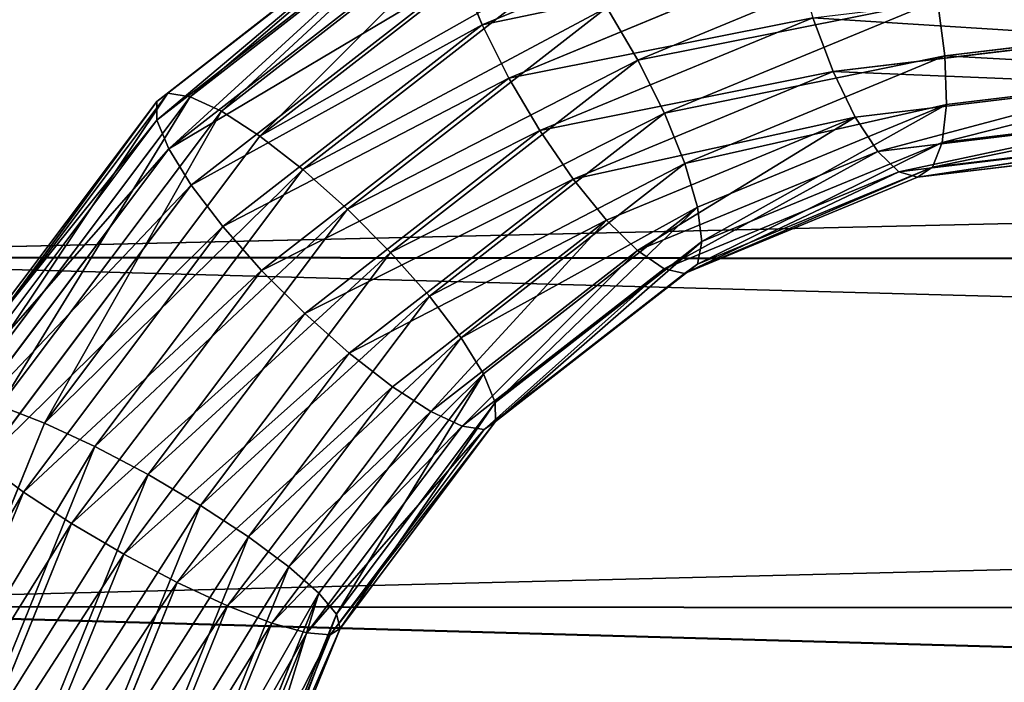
# Model space of a CAD drawing. Extents: x 219 to 498, y 110 to 382.
# Tile 377 of 656: x 230.509 to 231.137, y 246.259 to 246.682. Entities that reach past the tile are written whole.
import ezdxf

# ---------------------------------------------------------------- set-up
doc = ezdxf.new("R2010")
doc.units = 0
doc.header["$MEASUREMENT"] = 0
doc.layers.get('0').update_dxf_attribs({"color": 144, "linetype": 'CONTINUOUS'})
doc.layers.add('VOILE', color=134, linetype='CONTINUOUS')

# ---------------------------------------------------------------- blocks, each defined once
blk = doc.blocks.new('GROUPE_6')
at = {"color": 251}
for p, q in [((16.00553, 1.69953, 2.96286), (7.45625, 1.70397, 0.44563)), ((16.00553, 1.69921, 5.15707), (7.45625, 1.70365, 2.63984)), ((16.00553, 1.47678, 2.89525), (7.45625, 1.48122, 0.37802)), ((16.00553, 1.47643, 5.22462), (7.45625, 1.48087, 2.70738))]:
    blk.add_line(p, q, dxfattribs=at)
mesh = blk.add_polyface(dxfattribs=at)
corners = [(16.00553, 1.90482, 3.07263), (7.45625, 1.70397, 0.44563), (7.45625, 1.90926, 0.5554), (16.00553, 1.69953, 2.96286)]
mesh.append_faces([[corners[k] for k in face] for face in [(0, 1, 2), (1, 0, 3)]], dxfattribs={"vtx0": -1, "color": 251})
mesh = blk.add_polyface(dxfattribs=at)
corners = [(16.00553, 1.69921, 5.15707), (7.45625, 1.90897, 2.53014), (7.45625, 1.70365, 2.63984), (16.00553, 1.90453, 5.04737)]
mesh.append_faces([[corners[k] for k in face] for face in [(0, 1, 2), (1, 0, 3)]], dxfattribs={"vtx0": -1, "color": 251})
mesh = blk.add_polyface(dxfattribs=at)
corners = [(16.00553, 1.69953, 2.96286), (7.45625, 1.48122, 0.37802), (7.45625, 1.70397, 0.44563), (16.00553, 1.47678, 2.89525)]
mesh.append_faces([[corners[k] for k in face] for face in [(0, 1, 2), (1, 0, 3)]], dxfattribs={"vtx0": -1, "color": 251})
mesh = blk.add_polyface(dxfattribs=at)
corners = [(16.00553, 1.47643, 5.22462), (7.45625, 1.70365, 2.63984), (7.45625, 1.48087, 2.70738), (16.00553, 1.69921, 5.15707)]
mesh.append_faces([[corners[k] for k in face] for face in [(0, 1, 2), (1, 0, 3)]], dxfattribs={"vtx0": -1, "color": 251})
mesh = blk.add_polyface(dxfattribs=at)
corners = [(7.45625, 1.48122, 0.37802), (16.00553, 1.24511, 2.8724), (7.45625, 1.24955, 0.35517), (16.00553, 1.47678, 2.89525)]
mesh.append_faces([[corners[k] for k in face] for face in [(0, 1, 2), (1, 0, 3)]], dxfattribs={"vtx0": -1, "color": 251})
mesh = blk.add_polyface(dxfattribs=at)
corners = [(16.00553, 1.24476, 5.2474), (7.45625, 1.48087, 2.70738), (7.45625, 1.2492, 2.73017), (16.00553, 1.47643, 5.22462)]
mesh.append_faces([[corners[k] for k in face] for face in [(0, 1, 2), (1, 0, 3)]], dxfattribs={"vtx0": -1, "color": 251})
blk = doc.blocks.new('GROUPE_15')
for p, q in [((0.31291, 0.95477, 0.02512), (0.28125, 1.19526, 0.02512)), ((0.31291, 0.95477, 0.34988), (0.28125, 1.19526, 0.34988)), ((0.35074, 0.96491, 0.05492), (0.32008, 1.19781, 0.05492)), ((0.35074, 0.96491, 0.32008), (0.32008, 1.19781, 0.32008)), ((0.37977, 0.97269, 0.09375), (0.34988, 1.19976, 0.09375)), ((0.37977, 0.97269, 0.28125), (0.34988, 1.19976, 0.28125)), ((0.39802, 0.97758, 0.23603), (0.36861, 1.20099, 0.23603)), ((0.39802, 0.97758, 0.13897), (0.36861, 1.20099, 0.13897)), ((0.40425, 0.97925, 0.1875), (0.375, 1.20141, 0.1875)), ((0.40425, 0.97925, 0.1875), (0.39802, 0.97758, 0.13897)), ((0.39802, 0.97758, 0.23603), (0.40425, 0.97925, 0.1875)), ((0.48526, 0.78368, 0.1875), (0.40425, 0.97925, 0.1875)), ((0.37977, 0.97269, 0.09375), (0.35074, 0.96491, 0.05492)), ((0.35074, 0.96491, 0.32008), (0.37977, 0.97269, 0.28125)), ((0.39802, 0.97758, 0.13897), (0.37977, 0.97269, 0.09375)), ((0.37977, 0.97269, 0.28125), (0.39802, 0.97758, 0.23603)), ((0.46331, 0.77101, 0.09375), (0.37977, 0.97269, 0.09375)), ((0.46331, 0.77101, 0.28125), (0.37977, 0.97269, 0.28125)), ((0.47967, 0.78045, 0.13897), (0.39802, 0.97758, 0.13897)), ((0.47967, 0.78045, 0.23603), (0.39802, 0.97758, 0.23603)), ((0.35074, 0.96491, 0.05492), (0.31291, 0.95477, 0.02512)), ((0.31291, 0.95477, 0.34988), (0.35074, 0.96491, 0.32008)), ((0.43729, 0.75598, 0.05492), (0.35074, 0.96491, 0.05492)), ((0.43729, 0.75598, 0.32008), (0.35074, 0.96491, 0.32008)), ((0.31291, 0.95477, 0.02512), (0.26885, 0.94297, 0.00639)), ((0.26885, 0.94297, 0.36861), (0.31291, 0.95477, 0.34988)), ((0.40337, 0.7364, 0.02512), (0.31291, 0.95477, 0.02512)), ((0.40337, 0.7364, 0.34988), (0.31291, 0.95477, 0.34988)), ((0.36386, 0.71359, 0.00639), (0.26885, 0.94297, 0.00639)), ((0.36386, 0.71359, 0.36861), (0.26885, 0.94297, 0.36861)), ((0.22157, 0.9303), (0.32147, 0.68912)), ((0.32147, 0.68912, 0.375), (0.22157, 0.9303, 0.375)), ((0.27908, 0.66464, 0.00639), (0.17429, 0.91763, 0.00639)), ((0.47967, 0.78045, 0.13897), (0.46331, 0.77101, 0.09375)), ((0.46331, 0.77101, 0.28125), (0.47967, 0.78045, 0.23603)), ((0.48526, 0.78368, 0.1875), (0.47967, 0.78045, 0.13897)), ((0.47967, 0.78045, 0.23603), (0.48526, 0.78368, 0.1875)), ((0.60956, 0.61118, 0.13897), (0.47967, 0.78045, 0.13897)), ((0.60956, 0.61118, 0.23603), (0.47967, 0.78045, 0.23603)), ((0.61412, 0.61574, 0.1875), (0.48526, 0.78368, 0.1875)), ((0.46331, 0.77101, 0.09375), (0.43729, 0.75598, 0.05492)), ((0.43729, 0.75598, 0.32008), (0.46331, 0.77101, 0.28125)), ((0.5962, 0.59782, 0.09375), (0.46331, 0.77101, 0.09375)), ((0.5962, 0.59782, 0.28125), (0.46331, 0.77101, 0.28125)), ((0.40337, 0.7364, 0.34988), (0.43729, 0.75598, 0.32008)), ((0.43729, 0.75598, 0.05492), (0.40337, 0.7364, 0.02512)), ((0.57495, 0.57657, 0.05492), (0.43729, 0.75598, 0.05492)), ((0.57495, 0.57657, 0.32008), (0.43729, 0.75598, 0.32008)), ((0.40337, 0.7364, 0.02512), (0.36386, 0.71359, 0.00639)), ((0.36386, 0.71359, 0.36861), (0.40337, 0.7364, 0.34988)), ((0.54726, 0.54887, 0.02512), (0.40337, 0.7364, 0.02512)), ((0.54726, 0.54887, 0.34988), (0.40337, 0.7364, 0.34988)), ((0.36386, 0.71359, 0.00639), (0.32147, 0.68912)), ((0.32147, 0.68912, 0.375), (0.36386, 0.71359, 0.36861)), ((0.515, 0.51662, 0.00639), (0.36386, 0.71359, 0.00639)), ((0.515, 0.51662, 0.36861), (0.36386, 0.71359, 0.36861)), ((0.27908, 0.66464, 0.36861), (0.32147, 0.68912, 0.375)), ((0.32147, 0.68912), (0.27908, 0.66464, 0.00639)), ((0.32147, 0.68912), (0.48039, 0.48201)), ((0.48039, 0.48201, 0.375), (0.32147, 0.68912, 0.375)), ((0.27908, 0.66464, 0.00639), (0.23958, 0.64184, 0.02512)), ((0.44578, 0.4474, 0.00639), (0.27908, 0.66464, 0.00639)), ((0.44578, 0.4474, 0.36861), (0.27908, 0.66464, 0.36861)), ((0.41353, 0.41515, 0.02512), (0.23958, 0.64184, 0.02512)), ((0.41353, 0.41515, 0.34988), (0.23958, 0.64184, 0.34988)), ((0.38583, 0.38745, 0.05492), (0.20566, 0.62225, 0.05492)), ((0.38583, 0.38745, 0.32008), (0.20566, 0.62225, 0.32008)), ((0.61412, 0.61574, 0.1875), (0.60956, 0.61118, 0.13897)), ((0.60956, 0.61118, 0.23603), (0.61412, 0.61574, 0.1875)), ((0.78206, 0.48687, 0.1875), (0.61412, 0.61574, 0.1875)), ((0.36458, 0.3662, 0.09375), (0.17964, 0.60723, 0.09375)), ((0.36458, 0.3662, 0.28125), (0.17964, 0.60723, 0.28125)), ((0.60956, 0.61118, 0.13897), (0.5962, 0.59782, 0.09375)), ((0.5962, 0.59782, 0.28125), (0.60956, 0.61118, 0.23603)), ((0.77884, 0.48129, 0.13897), (0.60956, 0.61118, 0.13897)), ((0.77884, 0.48129, 0.23603), (0.60956, 0.61118, 0.23603)), ((0.35122, 0.35284, 0.23603), (0.16327, 0.59778, 0.23603)), ((0.35122, 0.35284, 0.13897), (0.16327, 0.59778, 0.13897)), ((0.5962, 0.59782, 0.09375), (0.57495, 0.57657, 0.05492)), ((0.57495, 0.57657, 0.32008), (0.5962, 0.59782, 0.28125)), ((0.76939, 0.46493, 0.09375), (0.5962, 0.59782, 0.09375)), ((0.76939, 0.46493, 0.28125), (0.5962, 0.59782, 0.28125)), ((0.34667, 0.34828, 0.1875), (0.15769, 0.59456, 0.1875)), ((0.57495, 0.57657, 0.05492), (0.54726, 0.54887, 0.02512)), ((0.54726, 0.54887, 0.34988), (0.57495, 0.57657, 0.32008)), ((0.75436, 0.4389, 0.32008), (0.57495, 0.57657, 0.32008)), ((0.75436, 0.4389, 0.05492), (0.57495, 0.57657, 0.05492)), ((0.515, 0.51662, 0.36861), (0.54726, 0.54887, 0.34988)), ((0.54726, 0.54887, 0.02512), (0.515, 0.51662, 0.00639)), ((0.73478, 0.40498, 0.34988), (0.54726, 0.54887, 0.34988)), ((0.73478, 0.40498, 0.02512), (0.54726, 0.54887, 0.02512)), ((0.515, 0.51662, 0.00639), (0.48039, 0.48201)), ((0.48039, 0.48201, 0.375), (0.515, 0.51662, 0.36861)), ((0.71197, 0.36548, 0.36861), (0.515, 0.51662, 0.36861)), ((0.71197, 0.36548, 0.00639), (0.515, 0.51662, 0.00639)), ((0.78206, 0.48687, 0.1875), (0.77884, 0.48129, 0.13897)), ((0.77884, 0.48129, 0.23603), (0.78206, 0.48687, 0.1875)), ((0.97763, 0.40587, 0.1875), (0.78206, 0.48687, 0.1875)), ((0.44578, 0.4474, 0.36861), (0.48039, 0.48201, 0.375)), ((0.48039, 0.48201), (0.44578, 0.4474, 0.00639)), ((0.6875, 0.32309, 0.375), (0.48039, 0.48201, 0.375)), ((0.48039, 0.48201), (0.6875, 0.32309)), ((0.77884, 0.48129, 0.13897), (0.76939, 0.46493, 0.09375)), ((0.76939, 0.46493, 0.28125), (0.77884, 0.48129, 0.23603)), ((0.97596, 0.39964, 0.23603), (0.77884, 0.48129, 0.23603)), ((0.97596, 0.39964, 0.13897), (0.77884, 0.48129, 0.13897)), ((0.75436, 0.4389, 0.32008), (0.76939, 0.46493, 0.28125)), ((0.76939, 0.46493, 0.09375), (0.75436, 0.4389, 0.05492)), ((0.97107, 0.38139, 0.28125), (0.76939, 0.46493, 0.28125)), ((0.97107, 0.38139, 0.09375), (0.76939, 0.46493, 0.09375)), ((0.44578, 0.4474, 0.00639), (0.41353, 0.41515, 0.02512)), ((0.41353, 0.41515, 0.34988), (0.44578, 0.4474, 0.36861)), ((0.66303, 0.2807, 0.36861), (0.44578, 0.4474, 0.36861)), ((0.66303, 0.2807, 0.00639), (0.44578, 0.4474, 0.00639)), ((0.73478, 0.40498, 0.34988), (0.75436, 0.4389, 0.32008)), ((0.75436, 0.4389, 0.05492), (0.73478, 0.40498, 0.02512)), ((0.96329, 0.35236, 0.05492), (0.75436, 0.4389, 0.05492)), ((0.96329, 0.35236, 0.32008), (0.75436, 0.4389, 0.32008)), ((0.38583, 0.38745, 0.32008), (0.41353, 0.41515, 0.34988)), ((0.41353, 0.41515, 0.02512), (0.38583, 0.38745, 0.05492)), ((0.64022, 0.2412, 0.02512), (0.41353, 0.41515, 0.02512)), ((0.64022, 0.2412, 0.34988), (0.41353, 0.41515, 0.34988)), ((0.73478, 0.40498, 0.02512), (0.71197, 0.36548, 0.00639)), ((0.71197, 0.36548, 0.36861), (0.73478, 0.40498, 0.34988)), ((0.95315, 0.31453, 0.02512), (0.73478, 0.40498, 0.02512)), ((0.95315, 0.31453, 0.34988), (0.73478, 0.40498, 0.34988)), ((0.36458, 0.3662, 0.28125), (0.38583, 0.38745, 0.32008)), ((0.38583, 0.38745, 0.05492), (0.36458, 0.3662, 0.09375)), ((0.62064, 0.20728, 0.32008), (0.38583, 0.38745, 0.32008)), ((0.62064, 0.20728, 0.05492), (0.38583, 0.38745, 0.05492)), ((0.35122, 0.35284, 0.23603), (0.36458, 0.3662, 0.28125)), ((0.36458, 0.3662, 0.09375), (0.35122, 0.35284, 0.13897)), ((0.60561, 0.18125, 0.28125), (0.36458, 0.3662, 0.28125)), ((0.60561, 0.18125, 0.09375), (0.36458, 0.3662, 0.09375)), ((0.71197, 0.36548, 0.00639), (0.6875, 0.32309)), ((0.6875, 0.32309, 0.375), (0.71197, 0.36548, 0.36861)), ((0.94135, 0.27047, 0.00639), (0.71197, 0.36548, 0.00639)), ((0.94135, 0.27047, 0.36861), (0.71197, 0.36548, 0.36861)), ((0.35122, 0.35284, 0.13897), (0.34667, 0.34828, 0.1875)), ((0.34667, 0.34828, 0.1875), (0.35122, 0.35284, 0.23603)), ((0.59616, 0.16489, 0.23603), (0.35122, 0.35284, 0.23603)), ((0.59616, 0.16489, 0.13897), (0.35122, 0.35284, 0.13897)), ((0.59294, 0.15931, 0.1875), (0.34667, 0.34828, 0.1875)), ((0.66303, 0.2807, 0.36861), (0.6875, 0.32309, 0.375)), ((0.6875, 0.32309), (0.66303, 0.2807, 0.00639)), ((0.6875, 0.32309), (0.92868, 0.22319)), ((0.92868, 0.22319, 0.375), (0.6875, 0.32309, 0.375)), ((0.64022, 0.2412, 0.34988), (0.66303, 0.2807, 0.36861)), ((0.66303, 0.2807, 0.00639), (0.64022, 0.2412, 0.02512)), ((0.91601, 0.17591, 0.36861), (0.66303, 0.2807, 0.36861)), ((0.91601, 0.17591, 0.00639), (0.66303, 0.2807, 0.00639)), ((0.62064, 0.20728, 0.32008), (0.64022, 0.2412, 0.34988)), ((0.90421, 0.13186, 0.34988), (0.64022, 0.2412, 0.34988)), ((0.60561, 0.18125, 0.28125), (0.62064, 0.20728, 0.32008)), ((0.89407, 0.09402, 0.32008), (0.62064, 0.20728, 0.32008))]:
    blk.add_line(p, q)
mesh = blk.add_polyface()
corners = [(0.28125, 1.19526, 0.02512), (0.26885, 0.94297, 0.00639), (0.23603, 1.1923, 0.00639), (0.31291, 0.95477, 0.02512)]
mesh.append_faces([[corners[k] for k in face] for face in [(0, 1, 2), (1, 0, 3)]], dxfattribs={"vtx0": -1})
mesh = blk.add_polyface()
corners = [(0.26885, 0.94297, 0.36861), (0.28125, 1.19526, 0.34988), (0.23603, 1.1923, 0.36861), (0.31291, 0.95477, 0.34988)]
mesh.append_faces([[corners[k] for k in face] for face in [(0, 1, 2), (1, 0, 3)]], dxfattribs={"vtx0": -1})
mesh = blk.add_polyface()
corners = [(0.32008, 1.19781, 0.05492), (0.31291, 0.95477, 0.02512), (0.28125, 1.19526, 0.02512), (0.35074, 0.96491, 0.05492)]
mesh.append_faces([[corners[k] for k in face] for face in [(0, 1, 2), (1, 0, 3)]], dxfattribs={"vtx0": -1})
mesh = blk.add_polyface()
corners = [(0.31291, 0.95477, 0.34988), (0.32008, 1.19781, 0.32008), (0.28125, 1.19526, 0.34988), (0.35074, 0.96491, 0.32008)]
mesh.append_faces([[corners[k] for k in face] for face in [(0, 1, 2), (1, 0, 3)]], dxfattribs={"vtx0": -1})
mesh = blk.add_polyface()
corners = [(0.32008, 1.19781, 0.05492), (0.37977, 0.97269, 0.09375), (0.35074, 0.96491, 0.05492), (0.34988, 1.19976, 0.09375)]
mesh.append_faces([[corners[k] for k in face] for face in [(0, 1, 2), (1, 0, 3)]], dxfattribs={"vtx0": -1})
mesh = blk.add_polyface()
corners = [(0.37977, 0.97269, 0.28125), (0.32008, 1.19781, 0.32008), (0.35074, 0.96491, 0.32008), (0.34988, 1.19976, 0.28125)]
mesh.append_faces([[corners[k] for k in face] for face in [(0, 1, 2), (1, 0, 3)]], dxfattribs={"vtx0": -1})
mesh = blk.add_polyface()
corners = [(0.39802, 0.97758, 0.23603), (0.34988, 1.19976, 0.28125), (0.37977, 0.97269, 0.28125), (0.36861, 1.20099, 0.23603)]
mesh.append_faces([[corners[k] for k in face] for face in [(0, 1, 2), (1, 0, 3)]], dxfattribs={"vtx0": -1})
mesh = blk.add_polyface()
corners = [(0.34988, 1.19976, 0.09375), (0.39802, 0.97758, 0.13897), (0.37977, 0.97269, 0.09375), (0.36861, 1.20099, 0.13897)]
mesh.append_faces([[corners[k] for k in face] for face in [(0, 1, 2), (1, 0, 3)]], dxfattribs={"vtx0": -1})
mesh = blk.add_polyface()
corners = [(0.36861, 1.20099, 0.13897), (0.40425, 0.97925, 0.1875), (0.39802, 0.97758, 0.13897), (0.375, 1.20141, 0.1875)]
mesh.append_faces([[corners[k] for k in face] for face in [(0, 1, 2), (1, 0, 3)]], dxfattribs={"vtx0": -1})
mesh = blk.add_polyface()
corners = [(0.40425, 0.97925, 0.1875), (0.36861, 1.20099, 0.23603), (0.39802, 0.97758, 0.23603), (0.375, 1.20141, 0.1875)]
mesh.append_faces([[corners[k] for k in face] for face in [(0, 1, 2), (1, 0, 3)]], dxfattribs={"vtx0": -1})
mesh = blk.add_polyface()
corners = [(0.39802, 0.97758, 0.13897), (0.48526, 0.78368, 0.1875), (0.47967, 0.78045, 0.13897), (0.40425, 0.97925, 0.1875)]
mesh.append_faces([[corners[k] for k in face] for face in [(0, 1, 2), (1, 0, 3)]], dxfattribs={"vtx0": -1})
mesh = blk.add_polyface()
corners = [(0.48526, 0.78368, 0.1875), (0.39802, 0.97758, 0.23603), (0.47967, 0.78045, 0.23603), (0.40425, 0.97925, 0.1875)]
mesh.append_faces([[corners[k] for k in face] for face in [(0, 1, 2), (1, 0, 3)]], dxfattribs={"vtx0": -1})
mesh = blk.add_polyface()
corners = [(0.35074, 0.96491, 0.05492), (0.46331, 0.77101, 0.09375), (0.43729, 0.75598, 0.05492), (0.37977, 0.97269, 0.09375)]
mesh.append_faces([[corners[k] for k in face] for face in [(0, 1, 2), (1, 0, 3)]], dxfattribs={"vtx0": -1})
mesh = blk.add_polyface()
corners = [(0.46331, 0.77101, 0.28125), (0.35074, 0.96491, 0.32008), (0.43729, 0.75598, 0.32008), (0.37977, 0.97269, 0.28125)]
mesh.append_faces([[corners[k] for k in face] for face in [(0, 1, 2), (1, 0, 3)]], dxfattribs={"vtx0": -1})
mesh = blk.add_polyface()
corners = [(0.37977, 0.97269, 0.09375), (0.47967, 0.78045, 0.13897), (0.46331, 0.77101, 0.09375), (0.39802, 0.97758, 0.13897)]
mesh.append_faces([[corners[k] for k in face] for face in [(0, 1, 2), (1, 0, 3)]], dxfattribs={"vtx0": -1})
mesh = blk.add_polyface()
corners = [(0.47967, 0.78045, 0.23603), (0.37977, 0.97269, 0.28125), (0.46331, 0.77101, 0.28125), (0.39802, 0.97758, 0.23603)]
mesh.append_faces([[corners[k] for k in face] for face in [(0, 1, 2), (1, 0, 3)]], dxfattribs={"vtx0": -1})
mesh = blk.add_polyface()
corners = [(0.35074, 0.96491, 0.05492), (0.40337, 0.7364, 0.02512), (0.31291, 0.95477, 0.02512), (0.43729, 0.75598, 0.05492)]
mesh.append_faces([[corners[k] for k in face] for face in [(0, 1, 2), (1, 0, 3)]], dxfattribs={"vtx0": -1})
mesh = blk.add_polyface()
corners = [(0.40337, 0.7364, 0.34988), (0.35074, 0.96491, 0.32008), (0.31291, 0.95477, 0.34988), (0.43729, 0.75598, 0.32008)]
mesh.append_faces([[corners[k] for k in face] for face in [(0, 1, 2), (1, 0, 3)]], dxfattribs={"vtx0": -1})
mesh = blk.add_polyface()
corners = [(0.31291, 0.95477, 0.02512), (0.36386, 0.71359, 0.00639), (0.26885, 0.94297, 0.00639), (0.40337, 0.7364, 0.02512)]
mesh.append_faces([[corners[k] for k in face] for face in [(0, 1, 2), (1, 0, 3)]], dxfattribs={"vtx0": -1})
mesh = blk.add_polyface()
corners = [(0.36386, 0.71359, 0.36861), (0.31291, 0.95477, 0.34988), (0.26885, 0.94297, 0.36861), (0.40337, 0.7364, 0.34988)]
mesh.append_faces([[corners[k] for k in face] for face in [(0, 1, 2), (1, 0, 3)]], dxfattribs={"vtx0": -1})
mesh = blk.add_polyface()
corners = [(0.26885, 0.94297, 0.00639), (0.32147, 0.68912), (0.22157, 0.9303), (0.36386, 0.71359, 0.00639)]
mesh.append_faces([[corners[k] for k in face] for face in [(0, 1, 2), (1, 0, 3)]], dxfattribs={"vtx0": -1})
mesh = blk.add_polyface()
corners = [(0.32147, 0.68912, 0.375), (0.26885, 0.94297, 0.36861), (0.22157, 0.9303, 0.375), (0.36386, 0.71359, 0.36861)]
mesh.append_faces([[corners[k] for k in face] for face in [(0, 1, 2), (1, 0, 3)]], dxfattribs={"vtx0": -1})
mesh = blk.add_polyface()
corners = [(0.22157, 0.9303), (0.27908, 0.66464, 0.00639), (0.17429, 0.91763, 0.00639), (0.32147, 0.68912)]
mesh.append_faces([[corners[k] for k in face] for face in [(0, 1, 2), (1, 0, 3)]], dxfattribs={"vtx0": -1})
mesh = blk.add_polyface()
corners = [(0.27908, 0.66464, 0.36861), (0.22157, 0.9303, 0.375), (0.17429, 0.91763, 0.36861), (0.32147, 0.68912, 0.375)]
mesh.append_faces([[corners[k] for k in face] for face in [(0, 1, 2), (1, 0, 3)]], dxfattribs={"vtx0": -1})
mesh = blk.add_polyface()
corners = [(0.17429, 0.91763, 0.00639), (0.23958, 0.64184, 0.02512), (0.13024, 0.90583, 0.02512), (0.27908, 0.66464, 0.00639)]
mesh.append_faces([[corners[k] for k in face] for face in [(0, 1, 2), (1, 0, 3)]], dxfattribs={"vtx0": -1})
mesh = blk.add_polyface()
corners = [(0.60956, 0.61118, 0.23603), (0.46331, 0.77101, 0.28125), (0.5962, 0.59782, 0.28125), (0.47967, 0.78045, 0.23603)]
mesh.append_faces([[corners[k] for k in face] for face in [(0, 1, 2), (1, 0, 3)]], dxfattribs={"vtx0": -1})
mesh = blk.add_polyface()
corners = [(0.46331, 0.77101, 0.09375), (0.60956, 0.61118, 0.13897), (0.5962, 0.59782, 0.09375), (0.47967, 0.78045, 0.13897)]
mesh.append_faces([[corners[k] for k in face] for face in [(0, 1, 2), (1, 0, 3)]], dxfattribs={"vtx0": -1})
mesh = blk.add_polyface()
corners = [(0.47967, 0.78045, 0.13897), (0.61412, 0.61574, 0.1875), (0.60956, 0.61118, 0.13897), (0.48526, 0.78368, 0.1875)]
mesh.append_faces([[corners[k] for k in face] for face in [(0, 1, 2), (1, 0, 3)]], dxfattribs={"vtx0": -1})
mesh = blk.add_polyface()
corners = [(0.61412, 0.61574, 0.1875), (0.47967, 0.78045, 0.23603), (0.60956, 0.61118, 0.23603), (0.48526, 0.78368, 0.1875)]
mesh.append_faces([[corners[k] for k in face] for face in [(0, 1, 2), (1, 0, 3)]], dxfattribs={"vtx0": -1})
mesh = blk.add_polyface()
corners = [(0.43729, 0.75598, 0.05492), (0.5962, 0.59782, 0.09375), (0.57495, 0.57657, 0.05492), (0.46331, 0.77101, 0.09375)]
mesh.append_faces([[corners[k] for k in face] for face in [(0, 1, 2), (1, 0, 3)]], dxfattribs={"vtx0": -1})
mesh = blk.add_polyface()
corners = [(0.5962, 0.59782, 0.28125), (0.43729, 0.75598, 0.32008), (0.57495, 0.57657, 0.32008), (0.46331, 0.77101, 0.28125)]
mesh.append_faces([[corners[k] for k in face] for face in [(0, 1, 2), (1, 0, 3)]], dxfattribs={"vtx0": -1})
mesh = blk.add_polyface()
corners = [(0.54726, 0.54887, 0.34988), (0.43729, 0.75598, 0.32008), (0.40337, 0.7364, 0.34988), (0.57495, 0.57657, 0.32008)]
mesh.append_faces([[corners[k] for k in face] for face in [(0, 1, 2), (1, 0, 3)]], dxfattribs={"vtx0": -1})
mesh = blk.add_polyface()
corners = [(0.43729, 0.75598, 0.05492), (0.54726, 0.54887, 0.02512), (0.40337, 0.7364, 0.02512), (0.57495, 0.57657, 0.05492)]
mesh.append_faces([[corners[k] for k in face] for face in [(0, 1, 2), (1, 0, 3)]], dxfattribs={"vtx0": -1})
mesh = blk.add_polyface()
corners = [(0.40337, 0.7364, 0.02512), (0.515, 0.51662, 0.00639), (0.36386, 0.71359, 0.00639), (0.54726, 0.54887, 0.02512)]
mesh.append_faces([[corners[k] for k in face] for face in [(0, 1, 2), (1, 0, 3)]], dxfattribs={"vtx0": -1})
mesh = blk.add_polyface()
corners = [(0.515, 0.51662, 0.36861), (0.40337, 0.7364, 0.34988), (0.36386, 0.71359, 0.36861), (0.54726, 0.54887, 0.34988)]
mesh.append_faces([[corners[k] for k in face] for face in [(0, 1, 2), (1, 0, 3)]], dxfattribs={"vtx0": -1})
mesh = blk.add_polyface()
corners = [(0.36386, 0.71359, 0.00639), (0.48039, 0.48201), (0.32147, 0.68912), (0.515, 0.51662, 0.00639)]
mesh.append_faces([[corners[k] for k in face] for face in [(0, 1, 2), (1, 0, 3)]], dxfattribs={"vtx0": -1})
mesh = blk.add_polyface()
corners = [(0.48039, 0.48201, 0.375), (0.36386, 0.71359, 0.36861), (0.32147, 0.68912, 0.375), (0.515, 0.51662, 0.36861)]
mesh.append_faces([[corners[k] for k in face] for face in [(0, 1, 2), (1, 0, 3)]], dxfattribs={"vtx0": -1})
mesh = blk.add_polyface()
corners = [(0.44578, 0.4474, 0.36861), (0.32147, 0.68912, 0.375), (0.27908, 0.66464, 0.36861), (0.48039, 0.48201, 0.375)]
mesh.append_faces([[corners[k] for k in face] for face in [(0, 1, 2), (1, 0, 3)]], dxfattribs={"vtx0": -1})
mesh = blk.add_polyface()
corners = [(0.32147, 0.68912), (0.44578, 0.4474, 0.00639), (0.27908, 0.66464, 0.00639), (0.48039, 0.48201)]
mesh.append_faces([[corners[k] for k in face] for face in [(0, 1, 2), (1, 0, 3)]], dxfattribs={"vtx0": -1})
mesh = blk.add_polyface()
corners = [(0.27908, 0.66464, 0.00639), (0.41353, 0.41515, 0.02512), (0.23958, 0.64184, 0.02512), (0.44578, 0.4474, 0.00639)]
mesh.append_faces([[corners[k] for k in face] for face in [(0, 1, 2), (1, 0, 3)]], dxfattribs={"vtx0": -1})
mesh = blk.add_polyface()
corners = [(0.41353, 0.41515, 0.34988), (0.27908, 0.66464, 0.36861), (0.23958, 0.64184, 0.34988), (0.44578, 0.4474, 0.36861)]
mesh.append_faces([[corners[k] for k in face] for face in [(0, 1, 2), (1, 0, 3)]], dxfattribs={"vtx0": -1})
mesh = blk.add_polyface()
corners = [(0.23958, 0.64184, 0.02512), (0.38583, 0.38745, 0.05492), (0.20566, 0.62225, 0.05492), (0.41353, 0.41515, 0.02512)]
mesh.append_faces([[corners[k] for k in face] for face in [(0, 1, 2), (1, 0, 3)]], dxfattribs={"vtx0": -1})
mesh = blk.add_polyface()
corners = [(0.38583, 0.38745, 0.32008), (0.23958, 0.64184, 0.34988), (0.20566, 0.62225, 0.32008), (0.41353, 0.41515, 0.34988)]
mesh.append_faces([[corners[k] for k in face] for face in [(0, 1, 2), (1, 0, 3)]], dxfattribs={"vtx0": -1})
mesh = blk.add_polyface()
corners = [(0.17964, 0.60723, 0.09375), (0.38583, 0.38745, 0.05492), (0.36458, 0.3662, 0.09375), (0.20566, 0.62225, 0.05492)]
mesh.append_faces([[corners[k] for k in face] for face in [(0, 1, 2), (1, 0, 3)]], dxfattribs={"vtx0": -1})
mesh = blk.add_polyface()
corners = [(0.38583, 0.38745, 0.32008), (0.17964, 0.60723, 0.28125), (0.36458, 0.3662, 0.28125), (0.20566, 0.62225, 0.32008)]
mesh.append_faces([[corners[k] for k in face] for face in [(0, 1, 2), (1, 0, 3)]], dxfattribs={"vtx0": -1})
mesh = blk.add_polyface()
corners = [(0.61412, 0.61574, 0.1875), (0.77884, 0.48129, 0.13897), (0.60956, 0.61118, 0.13897), (0.78206, 0.48687, 0.1875)]
mesh.append_faces([[corners[k] for k in face] for face in [(0, 1, 2), (1, 0, 3)]], dxfattribs={"vtx0": -1})
mesh = blk.add_polyface()
corners = [(0.60956, 0.61118, 0.23603), (0.78206, 0.48687, 0.1875), (0.61412, 0.61574, 0.1875), (0.77884, 0.48129, 0.23603)]
mesh.append_faces([[corners[k] for k in face] for face in [(0, 1, 2), (1, 0, 3)]], dxfattribs={"vtx0": -1})
mesh = blk.add_polyface()
corners = [(0.36458, 0.3662, 0.28125), (0.16327, 0.59778, 0.23603), (0.35122, 0.35284, 0.23603), (0.17964, 0.60723, 0.28125)]
mesh.append_faces([[corners[k] for k in face] for face in [(0, 1, 2), (1, 0, 3)]], dxfattribs={"vtx0": -1})
mesh = blk.add_polyface()
corners = [(0.16327, 0.59778, 0.13897), (0.36458, 0.3662, 0.09375), (0.35122, 0.35284, 0.13897), (0.17964, 0.60723, 0.09375)]
mesh.append_faces([[corners[k] for k in face] for face in [(0, 1, 2), (1, 0, 3)]], dxfattribs={"vtx0": -1})
mesh = blk.add_polyface()
corners = [(0.60956, 0.61118, 0.13897), (0.76939, 0.46493, 0.09375), (0.5962, 0.59782, 0.09375), (0.77884, 0.48129, 0.13897)]
mesh.append_faces([[corners[k] for k in face] for face in [(0, 1, 2), (1, 0, 3)]], dxfattribs={"vtx0": -1})
mesh = blk.add_polyface()
corners = [(0.5962, 0.59782, 0.28125), (0.77884, 0.48129, 0.23603), (0.60956, 0.61118, 0.23603), (0.76939, 0.46493, 0.28125)]
mesh.append_faces([[corners[k] for k in face] for face in [(0, 1, 2), (1, 0, 3)]], dxfattribs={"vtx0": -1})
mesh = blk.add_polyface()
corners = [(0.15769, 0.59456, 0.1875), (0.35122, 0.35284, 0.13897), (0.34667, 0.34828, 0.1875), (0.16327, 0.59778, 0.13897)]
mesh.append_faces([[corners[k] for k in face] for face in [(0, 1, 2), (1, 0, 3)]], dxfattribs={"vtx0": -1})
mesh = blk.add_polyface()
corners = [(0.35122, 0.35284, 0.23603), (0.15769, 0.59456, 0.1875), (0.34667, 0.34828, 0.1875), (0.16327, 0.59778, 0.23603)]
mesh.append_faces([[corners[k] for k in face] for face in [(0, 1, 2), (1, 0, 3)]], dxfattribs={"vtx0": -1})
mesh = blk.add_polyface()
corners = [(0.5962, 0.59782, 0.09375), (0.75436, 0.4389, 0.05492), (0.57495, 0.57657, 0.05492), (0.76939, 0.46493, 0.09375)]
mesh.append_faces([[corners[k] for k in face] for face in [(0, 1, 2), (1, 0, 3)]], dxfattribs={"vtx0": -1})
mesh = blk.add_polyface()
corners = [(0.57495, 0.57657, 0.32008), (0.76939, 0.46493, 0.28125), (0.5962, 0.59782, 0.28125), (0.75436, 0.4389, 0.32008)]
mesh.append_faces([[corners[k] for k in face] for face in [(0, 1, 2), (1, 0, 3)]], dxfattribs={"vtx0": -1})
mesh = blk.add_polyface()
corners = [(0.57495, 0.57657, 0.05492), (0.73478, 0.40498, 0.02512), (0.54726, 0.54887, 0.02512), (0.75436, 0.4389, 0.05492)]
mesh.append_faces([[corners[k] for k in face] for face in [(0, 1, 2), (1, 0, 3)]], dxfattribs={"vtx0": -1})
mesh = blk.add_polyface()
corners = [(0.73478, 0.40498, 0.34988), (0.57495, 0.57657, 0.32008), (0.54726, 0.54887, 0.34988), (0.75436, 0.4389, 0.32008)]
mesh.append_faces([[corners[k] for k in face] for face in [(0, 1, 2), (1, 0, 3)]], dxfattribs={"vtx0": -1})
mesh = blk.add_polyface()
corners = [(0.71197, 0.36548, 0.36861), (0.54726, 0.54887, 0.34988), (0.515, 0.51662, 0.36861), (0.73478, 0.40498, 0.34988)]
mesh.append_faces([[corners[k] for k in face] for face in [(0, 1, 2), (1, 0, 3)]], dxfattribs={"vtx0": -1})
mesh = blk.add_polyface()
corners = [(0.54726, 0.54887, 0.02512), (0.71197, 0.36548, 0.00639), (0.515, 0.51662, 0.00639), (0.73478, 0.40498, 0.02512)]
mesh.append_faces([[corners[k] for k in face] for face in [(0, 1, 2), (1, 0, 3)]], dxfattribs={"vtx0": -1})
mesh = blk.add_polyface()
corners = [(0.6875, 0.32309, 0.375), (0.515, 0.51662, 0.36861), (0.48039, 0.48201, 0.375), (0.71197, 0.36548, 0.36861)]
mesh.append_faces([[corners[k] for k in face] for face in [(0, 1, 2), (1, 0, 3)]], dxfattribs={"vtx0": -1})
mesh = blk.add_polyface()
corners = [(0.515, 0.51662, 0.00639), (0.6875, 0.32309), (0.48039, 0.48201), (0.71197, 0.36548, 0.00639)]
mesh.append_faces([[corners[k] for k in face] for face in [(0, 1, 2), (1, 0, 3)]], dxfattribs={"vtx0": -1})
mesh = blk.add_polyface()
corners = [(0.78206, 0.48687, 0.1875), (0.97596, 0.39964, 0.13897), (0.77884, 0.48129, 0.13897), (0.97763, 0.40587, 0.1875)]
mesh.append_faces([[corners[k] for k in face] for face in [(0, 1, 2), (1, 0, 3)]], dxfattribs={"vtx0": -1})
mesh = blk.add_polyface()
corners = [(0.77884, 0.48129, 0.23603), (0.97763, 0.40587, 0.1875), (0.78206, 0.48687, 0.1875), (0.97596, 0.39964, 0.23603)]
mesh.append_faces([[corners[k] for k in face] for face in [(0, 1, 2), (1, 0, 3)]], dxfattribs={"vtx0": -1})
mesh = blk.add_polyface()
corners = [(0.66303, 0.2807, 0.36861), (0.48039, 0.48201, 0.375), (0.44578, 0.4474, 0.36861), (0.6875, 0.32309, 0.375)]
mesh.append_faces([[corners[k] for k in face] for face in [(0, 1, 2), (1, 0, 3)]], dxfattribs={"vtx0": -1})
mesh = blk.add_polyface()
corners = [(0.48039, 0.48201), (0.66303, 0.2807, 0.00639), (0.44578, 0.4474, 0.00639), (0.6875, 0.32309)]
mesh.append_faces([[corners[k] for k in face] for face in [(0, 1, 2), (1, 0, 3)]], dxfattribs={"vtx0": -1})
mesh = blk.add_polyface()
corners = [(0.76939, 0.46493, 0.28125), (0.97596, 0.39964, 0.23603), (0.77884, 0.48129, 0.23603), (0.97107, 0.38139, 0.28125)]
mesh.append_faces([[corners[k] for k in face] for face in [(0, 1, 2), (1, 0, 3)]], dxfattribs={"vtx0": -1})
mesh = blk.add_polyface()
corners = [(0.77884, 0.48129, 0.13897), (0.97107, 0.38139, 0.09375), (0.76939, 0.46493, 0.09375), (0.97596, 0.39964, 0.13897)]
mesh.append_faces([[corners[k] for k in face] for face in [(0, 1, 2), (1, 0, 3)]], dxfattribs={"vtx0": -1})
mesh = blk.add_polyface()
corners = [(0.75436, 0.4389, 0.32008), (0.97107, 0.38139, 0.28125), (0.76939, 0.46493, 0.28125), (0.96329, 0.35236, 0.32008)]
mesh.append_faces([[corners[k] for k in face] for face in [(0, 1, 2), (1, 0, 3)]], dxfattribs={"vtx0": -1})
mesh = blk.add_polyface()
corners = [(0.76939, 0.46493, 0.09375), (0.96329, 0.35236, 0.05492), (0.75436, 0.4389, 0.05492), (0.97107, 0.38139, 0.09375)]
mesh.append_faces([[corners[k] for k in face] for face in [(0, 1, 2), (1, 0, 3)]], dxfattribs={"vtx0": -1})
mesh = blk.add_polyface()
corners = [(0.44578, 0.4474, 0.00639), (0.64022, 0.2412, 0.02512), (0.41353, 0.41515, 0.02512), (0.66303, 0.2807, 0.00639)]
mesh.append_faces([[corners[k] for k in face] for face in [(0, 1, 2), (1, 0, 3)]], dxfattribs={"vtx0": -1})
mesh = blk.add_polyface()
corners = [(0.64022, 0.2412, 0.34988), (0.44578, 0.4474, 0.36861), (0.41353, 0.41515, 0.34988), (0.66303, 0.2807, 0.36861)]
mesh.append_faces([[corners[k] for k in face] for face in [(0, 1, 2), (1, 0, 3)]], dxfattribs={"vtx0": -1})
mesh = blk.add_polyface()
corners = [(0.75436, 0.4389, 0.05492), (0.95315, 0.31453, 0.02512), (0.73478, 0.40498, 0.02512), (0.96329, 0.35236, 0.05492)]
mesh.append_faces([[corners[k] for k in face] for face in [(0, 1, 2), (1, 0, 3)]], dxfattribs={"vtx0": -1})
mesh = blk.add_polyface()
corners = [(0.95315, 0.31453, 0.34988), (0.75436, 0.4389, 0.32008), (0.73478, 0.40498, 0.34988), (0.96329, 0.35236, 0.32008)]
mesh.append_faces([[corners[k] for k in face] for face in [(0, 1, 2), (1, 0, 3)]], dxfattribs={"vtx0": -1})
mesh = blk.add_polyface()
corners = [(0.41353, 0.41515, 0.02512), (0.62064, 0.20728, 0.05492), (0.38583, 0.38745, 0.05492), (0.64022, 0.2412, 0.02512)]
mesh.append_faces([[corners[k] for k in face] for face in [(0, 1, 2), (1, 0, 3)]], dxfattribs={"vtx0": -1})
mesh = blk.add_polyface()
corners = [(0.62064, 0.20728, 0.32008), (0.41353, 0.41515, 0.34988), (0.38583, 0.38745, 0.32008), (0.64022, 0.2412, 0.34988)]
mesh.append_faces([[corners[k] for k in face] for face in [(0, 1, 2), (1, 0, 3)]], dxfattribs={"vtx0": -1})
mesh = blk.add_polyface()
corners = [(0.73478, 0.40498, 0.02512), (0.94135, 0.27047, 0.00639), (0.71197, 0.36548, 0.00639), (0.95315, 0.31453, 0.02512)]
mesh.append_faces([[corners[k] for k in face] for face in [(0, 1, 2), (1, 0, 3)]], dxfattribs={"vtx0": -1})
mesh = blk.add_polyface()
corners = [(0.94135, 0.27047, 0.36861), (0.73478, 0.40498, 0.34988), (0.71197, 0.36548, 0.36861), (0.95315, 0.31453, 0.34988)]
mesh.append_faces([[corners[k] for k in face] for face in [(0, 1, 2), (1, 0, 3)]], dxfattribs={"vtx0": -1})
mesh = blk.add_polyface()
corners = [(0.62064, 0.20728, 0.32008), (0.36458, 0.3662, 0.28125), (0.60561, 0.18125, 0.28125), (0.38583, 0.38745, 0.32008)]
mesh.append_faces([[corners[k] for k in face] for face in [(0, 1, 2), (1, 0, 3)]], dxfattribs={"vtx0": -1})
mesh = blk.add_polyface()
corners = [(0.60561, 0.18125, 0.09375), (0.38583, 0.38745, 0.05492), (0.62064, 0.20728, 0.05492), (0.36458, 0.3662, 0.09375)]
mesh.append_faces([[corners[k] for k in face] for face in [(0, 1, 2), (1, 0, 3)]], dxfattribs={"vtx0": -1})
mesh = blk.add_polyface()
corners = [(0.60561, 0.18125, 0.28125), (0.35122, 0.35284, 0.23603), (0.59616, 0.16489, 0.23603), (0.36458, 0.3662, 0.28125)]
mesh.append_faces([[corners[k] for k in face] for face in [(0, 1, 2), (1, 0, 3)]], dxfattribs={"vtx0": -1})
mesh = blk.add_polyface()
corners = [(0.59616, 0.16489, 0.13897), (0.36458, 0.3662, 0.09375), (0.60561, 0.18125, 0.09375), (0.35122, 0.35284, 0.13897)]
mesh.append_faces([[corners[k] for k in face] for face in [(0, 1, 2), (1, 0, 3)]], dxfattribs={"vtx0": -1})
mesh = blk.add_polyface()
corners = [(0.71197, 0.36548, 0.00639), (0.92868, 0.22319), (0.6875, 0.32309), (0.94135, 0.27047, 0.00639)]
mesh.append_faces([[corners[k] for k in face] for face in [(0, 1, 2), (1, 0, 3)]], dxfattribs={"vtx0": -1})
mesh = blk.add_polyface()
corners = [(0.92868, 0.22319, 0.375), (0.71197, 0.36548, 0.36861), (0.6875, 0.32309, 0.375), (0.94135, 0.27047, 0.36861)]
mesh.append_faces([[corners[k] for k in face] for face in [(0, 1, 2), (1, 0, 3)]], dxfattribs={"vtx0": -1})
mesh = blk.add_polyface()
corners = [(0.59294, 0.15931, 0.1875), (0.35122, 0.35284, 0.13897), (0.59616, 0.16489, 0.13897), (0.34667, 0.34828, 0.1875)]
mesh.append_faces([[corners[k] for k in face] for face in [(0, 1, 2), (1, 0, 3)]], dxfattribs={"vtx0": -1})
mesh = blk.add_polyface()
corners = [(0.59616, 0.16489, 0.23603), (0.34667, 0.34828, 0.1875), (0.59294, 0.15931, 0.1875), (0.35122, 0.35284, 0.23603)]
mesh.append_faces([[corners[k] for k in face] for face in [(0, 1, 2), (1, 0, 3)]], dxfattribs={"vtx0": -1})
mesh = blk.add_polyface()
corners = [(0.91601, 0.17591, 0.36861), (0.6875, 0.32309, 0.375), (0.66303, 0.2807, 0.36861), (0.92868, 0.22319, 0.375)]
mesh.append_faces([[corners[k] for k in face] for face in [(0, 1, 2), (1, 0, 3)]], dxfattribs={"vtx0": -1})
mesh = blk.add_polyface()
corners = [(0.6875, 0.32309), (0.91601, 0.17591, 0.00639), (0.66303, 0.2807, 0.00639), (0.92868, 0.22319)]
mesh.append_faces([[corners[k] for k in face] for face in [(0, 1, 2), (1, 0, 3)]], dxfattribs={"vtx0": -1})
mesh = blk.add_polyface()
corners = [(0.90421, 0.13186, 0.34988), (0.66303, 0.2807, 0.36861), (0.64022, 0.2412, 0.34988), (0.91601, 0.17591, 0.36861)]
mesh.append_faces([[corners[k] for k in face] for face in [(0, 1, 2), (1, 0, 3)]], dxfattribs={"vtx0": -1})
mesh = blk.add_polyface()
corners = [(0.66303, 0.2807, 0.00639), (0.90421, 0.13186, 0.02512), (0.64022, 0.2412, 0.02512), (0.91601, 0.17591, 0.00639)]
mesh.append_faces([[corners[k] for k in face] for face in [(0, 1, 2), (1, 0, 3)]], dxfattribs={"vtx0": -1})
mesh = blk.add_polyface()
corners = [(0.89407, 0.09402, 0.32008), (0.64022, 0.2412, 0.34988), (0.62064, 0.20728, 0.32008), (0.90421, 0.13186, 0.34988)]
mesh.append_faces([[corners[k] for k in face] for face in [(0, 1, 2), (1, 0, 3)]], dxfattribs={"vtx0": -1})
mesh = blk.add_polyface()
corners = [(0.89407, 0.09402, 0.32008), (0.60561, 0.18125, 0.28125), (0.88629, 0.06499, 0.28125), (0.62064, 0.20728, 0.32008)]
mesh.append_faces([[corners[k] for k in face] for face in [(0, 1, 2), (1, 0, 3)]], dxfattribs={"vtx0": -1})
blk = doc.blocks.new('GROUPE_8')
at = {"color": 9, "extrusion": (0, 0.280667, -0.959805), "xscale": 0.79, "yscale": 0.79, "zscale": 0.79, "rotation": 180}
blk.add_blockref('GROUPE_15', (0, 2.89542, -0.35863), dxfattribs=at)
blk = doc.blocks.new('GROUPE_20')
at = {"extrusion": (0.535171, -0.049479, 0.843294), "rotation": 184.4581020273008}
blk.add_blockref('GROUPE_8', (1.89618, 1.05238, 1.18389), dxfattribs=at)
blk = doc.blocks.new('GROUPE_17')
at = {"rotation": 1.799999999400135}
blk.add_blockref('GROUPE_20', (0.01352, -0.07815, 0.04938), dxfattribs=at)
blk = doc.blocks.new('GROUPE_10')
at = {"extrusion": (-0.0015, -1.01441e-06, 0.999999), "rotation": 359.9717682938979}
blk.add_blockref('GROUPE_6', (0.00955, 130.15699, 4.34224), dxfattribs=at)
at = {"color": 22, "extrusion": (3.38813e-21, 0, -1), "zscale": -1}
blk.add_blockref('GROUPE_17', (-10.30296, 130.3709, -0.49916), dxfattribs=at)
blk = doc.blocks.new('GROUP_35')
at = {"layer": 'VOILE'}
blk.add_blockref('GROUPE_10', (0, 0.27775, -0.43169), dxfattribs=at)

msp = doc.modelspace()

# ---------------------------------------------------------------- block references
msp.add_blockref('GROUP_35', (222.75513, 114.39526, 147.87863))

doc.saveas('drawing.dxf')
